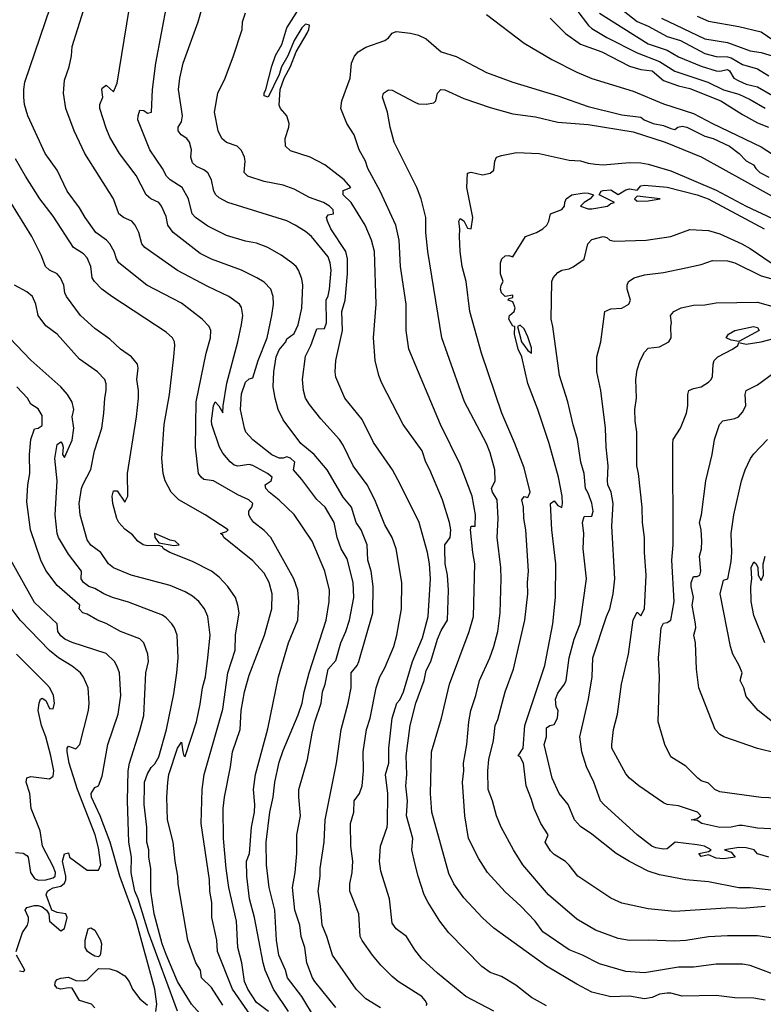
# Model space of a CAD drawing. Header units: metres. Extents: x -46681 to -43747, y -240911 to -237677.
# Tile 315 of 656: x -44685 to -44586, y -240602 to -240471. Entities that reach past the tile are written whole.
import ezdxf

# ---------------------------------------------------------------- set-up
doc = ezdxf.new("R2010")
doc.units = ezdxf.units.M
doc.layers.add('CONTOUR_INDEX', color=1, linetype='Continuous')
doc.layers.add('CONTOUR_INTER', color=3, linetype='Continuous')

msp = doc.modelspace()

# ---------------------------------------------------------------- linework, layer by layer
at = {"layer": 'CONTOUR_INDEX'}
for points, elevation in [([(-44643.1, -240601.98), (-44645.87, -240598.52), (-44646.19, -240598.02), (-44646.92, -240596.02), (-44647.19, -240594.02), (-44647.67, -240592.52), (-44647.89, -240591.02), (-44648.54, -240589.02), (-44648.83, -240586.02), (-44648.5, -240584.02), (-44648.27, -240581.52), (-44648.25, -240579.02), (-44647.8, -240576.52), (-44648.01, -240574.02), (-44647.98, -240573.02), (-44646.85, -240569.02), (-44646.23, -240565.52), (-44645.87, -240564.02), (-44645.02, -240561.52), (-44644.84, -240560.02), (-44644.5, -240559.02), (-44644.1, -240557.04), (-44643.1, -240555.89), (-44642.41, -240553.52), (-44641.74, -240552.02), (-44641.26, -240550.52), (-44640.71, -240547.52), (-44640.77, -240545.52), (-44641.6, -240542.35), (-44642.36, -240541.02), (-44642.92, -240539.52), (-44643.33, -240537.52), (-44644.52, -240535.52), (-44645.6, -240534.5), (-44647.6, -240531.81), (-44648.73, -240530.52), (-44648.53, -240529.52), (-44649.1, -240529), (-44649.6, -240528.81), (-44650.1, -240528.97), (-44650.6, -240528.97), (-44651.6, -240528.55), (-44654.1, -240526.54), (-44655.02, -240525.52), (-44655.23, -240525.02), (-44655.76, -240522.52), (-44655.6, -240520.45), (-44655.1, -240518.88), (-44654.6, -240518.44), (-44654.1, -240518.33), (-44653.39, -240516.02), (-44652.21, -240513.02), (-44651.57, -240510.02), (-44651.38, -240508.52), (-44651.41, -240507.52), (-44651.72, -240506.52), (-44652.6, -240505.59), (-44653.57, -240505.02), (-44655.6, -240504.02), (-44659.6, -240502.54), (-44661.1, -240501.78), (-44664.7, -240499.02), (-44665.4, -240498.02), (-44665.6, -240496.88), (-44666.23, -240495.52), (-44666.61, -240495.02), (-44667.64, -240494.52), (-44668.28, -240494.02), (-44669.6, -240491.44), (-44671.81, -240488.52), (-44673.1, -240486.33), (-44673.6, -240485.15), (-44674.4, -240482.52), (-44674.42, -240482.02), (-44674.03, -240481.02), (-44674.15, -240480.02), (-44674.1, -240479.85), (-44673.6, -240479.44), (-44672.6, -240480.31), (-44672.1, -240479.17), (-44669.92, -240465.52)], 105), ([(-44604.94, -240469.52), (-44603.1, -240470.96), (-44601.6, -240471.6), (-44599.1, -240472.96), (-44597.31, -240473.52), (-44594.1, -240475.21), (-44592.6, -240475.62), (-44591.1, -240475.67), (-44590.6, -240475.81), (-44589.1, -240476.71), (-44587.1, -240477.28), (-44585.6, -240478.2)], 105), ([(-44586.1, -240601.01), (-44587.6, -240600.72), (-44590.1, -240600.67), (-44592.6, -240600.38), (-44597.1, -240600.45), (-44598.6, -240600.07), (-44599.1, -240600.07), (-44600.1, -240600.19), (-44601.1, -240600.64), (-44602.1, -240600.82), (-44604.1, -240600.46), (-44606.6, -240600.54), (-44609.1, -240599.93), (-44611.1, -240598.89), (-44615.1, -240596.48), (-44622.1, -240591.42), (-44623.6, -240590.04), (-44626.1, -240587.41), (-44627.44, -240585.52), (-44628.1, -240584.19), (-44630.35, -240576.02), (-44630.54, -240573.52), (-44630.39, -240568.02), (-44629.06, -240563.52), (-44628, -240559.02), (-44625.38, -240552.02), (-44624.81, -240550.02), (-44624.65, -240543.02), (-44624.92, -240541.52), (-44625.21, -240538.52), (-44625.1, -240538.04), (-44624.59, -240538.02), (-44624.53, -240536.52), (-44624.98, -240534.02), (-44626.6, -240529.82), (-44629.18, -240524.52), (-44633.4, -240514.52), (-44633.75, -240512.02), (-44633.75, -240508.52), (-44634.49, -240503.52), (-44634.7, -240500.02), (-44635.12, -240498.02), (-44637.2, -240493.52), (-44638.85, -240490.52), (-44639.15, -240489.52), (-44639.97, -240488.02), (-44640.67, -240486.02), (-44641.61, -240484.52), (-44642.42, -240482.52), (-44642.3, -240481.52), (-44641.18, -240478.52), (-44640.99, -240476.52), (-44640.6, -240475.57), (-44640.13, -240475.02), (-44639.1, -240474.39), (-44636.57, -240473.52), (-44636.1, -240473.16), (-44635.59, -240472.52), (-44635.1, -240472.3), (-44633.17, -240472.52), (-44632.1, -240472.8), (-44631.1, -240473.29), (-44629.1, -240475.02), (-44627.1, -240475.62), (-44623.1, -240477.76), (-44619.6, -240479.02), (-44613.6, -240480.86), (-44609.6, -240482.29), (-44605.1, -240483.37), (-44602.6, -240483.67), (-44602.14, -240484.02), (-44600.97, -240484.52), (-44599.6, -240484.79), (-44598.6, -240485.2), (-44598.1, -240485.33), (-44597.67, -240485.02), (-44597.1, -240484.9), (-44596.47, -240485.02), (-44594.1, -240486.19), (-44593, -240486.52), (-44590.84, -240487.52), (-44589.52, -240488.52), (-44588.6, -240489.51), (-44587.63, -240490.02), (-44587.34, -240490.52), (-44586.79, -240491.02), (-44585.6, -240491.66)], 110), ([(-44585.6, -240581.98), (-44587.1, -240581.55), (-44587.57, -240581.02), (-44588.6, -240580.76), (-44589.6, -240580.72), (-44591.47, -240581.02), (-44590.6, -240581.32), (-44590.05, -240582.02), (-44591.6, -240582.2), (-44592.6, -240582.13), (-44593.6, -240581.69), (-44594.6, -240581.91), (-44594.88, -240581.52), (-44593.6, -240581.25), (-44593.26, -240581.02), (-44594.13, -240580.52), (-44595.1, -240580.35), (-44598.04, -240580.02), (-44599.1, -240580.87), (-44599.6, -240580.95), (-44600.6, -240580.77), (-44601.13, -240580.52), (-44603.1, -240579.01), (-44607.52, -240575.02), (-44607.93, -240574.52), (-44608.82, -240572.02), (-44609.83, -240570.02), (-44610.45, -240568.02), (-44610.7, -240566.02), (-44609.55, -240561.02), (-44609.06, -240558.02), (-44608.95, -240555.52), (-44607.15, -240550.02), (-44606.71, -240549.02), (-44606.29, -240547.02), (-44606.05, -240545.02), (-44606.44, -240538.02), (-44606.25, -240535.02), (-44606.55, -240533.52), (-44606.97, -240532.52), (-44607.04, -240532.02), (-44606.95, -240530.02), (-44607.2, -240527.52), (-44607.28, -240525.02), (-44607.92, -240520.02), (-44608.44, -240517.52), (-44608.43, -240515.52), (-44607.89, -240513.52), (-44607.38, -240509.52), (-44606.6, -240509.17), (-44605.1, -240509.08), (-44604.21, -240508.52), (-44603.97, -240508.02), (-44604.41, -240506.52), (-44604.43, -240506.02), (-44604.25, -240505.52), (-44603.49, -240505.02), (-44602.1, -240504.62), (-44599.6, -240504.32), (-44596.6, -240503.71), (-44594.6, -240503.24), (-44593.1, -240502.71), (-44591.1, -240502.77), (-44590.1, -240503.02), (-44586.6, -240504.75), (-44583.91, -240505.52)], 115), ([(-44658.1, -240601.66), (-44659.6, -240599.32), (-44660.92, -240598.02), (-44661.07, -240597.02), (-44661.68, -240596.02), (-44662.74, -240593.02), (-44664.01, -240585.52), (-44664.05, -240584.52), (-44664.43, -240582.52), (-44664.7, -240580.02), (-44665.42, -240577.02), (-44665.53, -240574.02), (-44665.41, -240572.02), (-44665.26, -240571.02), (-44664.1, -240567.51), (-44663.6, -240566.7), (-44663.41, -240568.02), (-44663.25, -240568.52), (-44663.1, -240568.63), (-44661.6, -240564), (-44661.1, -240561.66), (-44660.8, -240559.52), (-44660.4, -240558.02), (-44660.08, -240555.52), (-44659.79, -240552.52), (-44660.07, -240550.02), (-44660.51, -240549.02), (-44661.27, -240548.02), (-44662.1, -240547.31), (-44663.1, -240546.74), (-44665.1, -240545.91), (-44670.27, -240544.52), (-44672.6, -240543.58), (-44673.26, -240543.02), (-44674.28, -240541.52), (-44675.6, -240540.54), (-44676.1, -240539.86), (-44677.05, -240536.52), (-44677.15, -240535.02), (-44676.86, -240533.02), (-44676.7, -240532.52), (-44675.6, -240530.51), (-44675.14, -240528.02), (-44674.17, -240525.02), (-44673.88, -240523.02), (-44673.78, -240521.02), (-44673.56, -240520.02), (-44673.6, -240519.11), (-44673.76, -240518.52), (-44674.72, -240517.52), (-44677.1, -240515.83), (-44680.1, -240512.53), (-44681.6, -240511.43), (-44682.62, -240510.02), (-44682.92, -240508.52), (-44683.38, -240507.52), (-44684.1, -240506.91), (-44685.77, -240506.02)], 100), ([(-44586.14, -240553.52), (-44587.6, -240549.91), (-44587.96, -240548.02), (-44587.98, -240546.02), (-44587.87, -240545.02), (-44587.95, -240543.52), (-44587.6, -240542.78), (-44587.29, -240543.02), (-44587.05, -240543.52), (-44587.02, -240544.52), (-44586.6, -240545.26), (-44586.3, -240544.52), (-44586.36, -240543.02), (-44586.1, -240542.03)], 120), ([(-44685.6, -240581.4), (-44684.6, -240581.46), (-44684.1, -240581.76), (-44683.93, -240582.02), (-44683.63, -240584.02), (-44683.1, -240584.85), (-44682.6, -240585.06), (-44681.6, -240585.03), (-44680.6, -240584.76), (-44680.34, -240584.52), (-44680.3, -240584.02), (-44680.6, -240583.22), (-44682.05, -240580.52), (-44682.33, -240578.52), (-44683.53, -240575.52), (-44683.73, -240573.52), (-44684.21, -240572.02), (-44684.1, -240571.46), (-44683.6, -240571.29), (-44681.1, -240571.57), (-44680.6, -240571.24), (-44680.55, -240570.52), (-44680.94, -240568.52), (-44681.57, -240566.02), (-44682.15, -240564.52), (-44682.6, -240562.52), (-44682.49, -240561.52), (-44682.31, -240561.02), (-44682.1, -240560.87), (-44681.6, -240561.17), (-44681.1, -240562.24), (-44680.6, -240562.31), (-44680.43, -240561.52), (-44680.59, -240560.52), (-44681.08, -240559.52), (-44681.49, -240559.02), (-44685.47, -240555.02)], 95)]:
    msp.add_lwpolyline(points, dxfattribs=dict(at, elevation=elevation))
at = {"layer": 'CONTOUR_INTER'}
for points, elevation in [([(-44631.1, -240601.71), (-44630.98, -240601.52), (-44631.21, -240601.02), (-44631.68, -240600.52), (-44634.83, -240598.52), (-44635.6, -240597.87), (-44637.1, -240596.35), (-44638.2, -240595.02), (-44639.6, -240593.05), (-44639.84, -240592.52), (-44640.02, -240589.52), (-44641.25, -240586.52), (-44641.24, -240585.52), (-44640.94, -240584.02), (-44640.81, -240582.52), (-44641.09, -240580.52), (-44641.14, -240577.52), (-44640.72, -240576.02), (-44640.66, -240574.52), (-44639.93, -240573.52), (-44639.6, -240572.52), (-44639.43, -240570.52), (-44639.48, -240568.02), (-44639.01, -240565.02), (-44638.54, -240563.52), (-44637.72, -240559.52), (-44637.25, -240558.02), (-44636.6, -240556.86), (-44635.41, -240554.02), (-44635.01, -240552.52), (-44634.35, -240549.02), (-44634.33, -240545.52), (-44635.07, -240541.02), (-44635.59, -240539.52), (-44636.6, -240537.84), (-44637.93, -240534.52), (-44638.95, -240532.52), (-44640.77, -240530.02), (-44642.1, -240527.27), (-44642.59, -240526.52), (-44645.1, -240523.77), (-44646.6, -240521.86), (-44647.11, -240521.02), (-44647.39, -240520.02), (-44647.52, -240518.52), (-44647.1, -240515.45), (-44646.41, -240514.02), (-44645.6, -240511.8), (-44644.6, -240511.75), (-44644.35, -240511.02), (-44644.36, -240508.02), (-44644.1, -240507.42), (-44643.92, -240506.52), (-44643.73, -240504.02), (-44643.82, -240503.02), (-44644.1, -240502.26), (-44646.3, -240499.52), (-44647.1, -240498.86), (-44648.47, -240498.02), (-44649.6, -240497.48), (-44657.43, -240495.02), (-44658.6, -240494.41), (-44659.03, -240494.02), (-44659.29, -240493.52), (-44659.58, -240492.02), (-44660.1, -240491.09), (-44660.6, -240490.67), (-44661.6, -240490.25), (-44662.1, -240489.77), (-44662.36, -240489.02), (-44662.26, -240488.02), (-44662.53, -240487.02), (-44662.89, -240486.52), (-44663.61, -240486.02), (-44664.03, -240485.52), (-44664, -240485.02), (-44663.6, -240484.3), (-44663.45, -240483.52), (-44663.96, -240480.02), (-44663.78, -240478.52), (-44663.35, -240476.52), (-44661.38, -240471.02), (-44659.6, -240464.73)], 107), ([(-44649.39, -240602.52), (-44651.38, -240599.52), (-44652.45, -240597.02), (-44652.75, -240596.02), (-44653.88, -240590.02), (-44654.54, -240587.52), (-44654.89, -240584.52), (-44654.96, -240582.52), (-44654.54, -240581.52), (-44654.3, -240578.02), (-44653.9, -240576.02), (-44653.85, -240575.02), (-44654.01, -240573.02), (-44653.75, -240571.02), (-44652.1, -240564.95), (-44650.68, -240558.02), (-44649.36, -240553.52), (-44648.14, -240550.52), (-44647.98, -240548.02), (-44648.14, -240546.52), (-44648.67, -240545.02), (-44651.73, -240539.52), (-44652.6, -240538.61), (-44653.97, -240537.52), (-44654.37, -240537.02), (-44654.62, -240536.52), (-44654.66, -240536.02), (-44654.25, -240535.52), (-44654.13, -240535.02), (-44654.66, -240534.52), (-44656.1, -240533.87), (-44659.34, -240532.02), (-44660.6, -240531.82), (-44660.99, -240531.52), (-44661.33, -240531.02), (-44661.74, -240527.52), (-44661.64, -240521.52), (-44660.32, -240515.02), (-44659.73, -240513.02), (-44659.68, -240512.02), (-44659.91, -240511.52), (-44660.85, -240510.52), (-44663.6, -240508.42), (-44668.17, -240506.02), (-44671.9, -240503.02), (-44672.21, -240502.52), (-44672.53, -240501.52), (-44673.1, -240500.52), (-44673.52, -240500.02), (-44674.96, -240499.02), (-44676.38, -240497.02), (-44677.1, -240495.75), (-44678.76, -240493.52), (-44680.1, -240490.75), (-44681.67, -240488.52), (-44683.97, -240483.52), (-44684.41, -240482.02), (-44684.53, -240481.02), (-44684.53, -240480.02), (-44684.37, -240479.02), (-44680.31, -240467.02)], 103), ([(-44637.17, -240602.02), (-44639.1, -240600.81), (-44640.38, -240599.52), (-44643.52, -240595.02), (-44644.28, -240592.52), (-44644.92, -240591.02), (-44645.12, -240588.52), (-44645.45, -240586.52), (-44645.16, -240584.52), (-44645.19, -240583.52), (-44644.63, -240580.02), (-44644.51, -240577.02), (-44643, -240569.52), (-44642.38, -240565.02), (-44641.45, -240561.52), (-44641.06, -240559.52), (-44641.06, -240557.52), (-44640.27, -240556.52), (-44640.03, -240556.02), (-44638.17, -240549.52), (-44638.12, -240546.02), (-44638.41, -240544.02), (-44638.84, -240542.52), (-44638.91, -240540.52), (-44639.71, -240538.52), (-44640.39, -240537.52), (-44641.03, -240535.52), (-44642.1, -240534.19), (-44644.25, -240530.52), (-44645.96, -240528.52), (-44647.74, -240527.02), (-44650.1, -240523.88), (-44650.76, -240522.52), (-44651.16, -240521.02), (-44651.39, -240519.52), (-44651.33, -240517.52), (-44650.99, -240515.52), (-44650.6, -240514.61), (-44649.73, -240513.52), (-44649.6, -240513.14), (-44648.6, -240512.44), (-44648.1, -240511.26), (-44647.6, -240509.05), (-44647.49, -240506.02), (-44647.6, -240505.16), (-44648.05, -240504.02), (-44648.37, -240503.52), (-44648.92, -240503.02), (-44650.35, -240502.02), (-44652.1, -240501.01), (-44653.6, -240500.44), (-44655.1, -240500.18), (-44657.6, -240499.43), (-44660.1, -240498.16), (-44661.7, -240497.02), (-44662.15, -240496.52), (-44662.67, -240494.52), (-44663.48, -240493.02), (-44665.1, -240492), (-44665.56, -240491.52), (-44666.08, -240490.52), (-44667.78, -240488.02), (-44669.36, -240484.02), (-44669.34, -240483.52), (-44669.1, -240482.77), (-44668.6, -240482.8), (-44668.1, -240483.14), (-44667.58, -240483.02), (-44667.44, -240480.02), (-44667, -240476.52), (-44665.47, -240468.52)], 106), ([(-44615.1, -240601.73), (-44617.1, -240600.63), (-44619.18, -240599.02), (-44621.1, -240597.87), (-44622.6, -240597.31), (-44623.71, -240596.52), (-44628.1, -240592.07), (-44629.26, -240590.52), (-44630.85, -240588.02), (-44631.34, -240587.02), (-44632.18, -240584.52), (-44632.6, -240582.78), (-44632.99, -240581.02), (-44632.86, -240579.52), (-44633.72, -240576.52), (-44633.56, -240574.52), (-44633.78, -240572.52), (-44633.66, -240571.02), (-44633.77, -240568.52), (-44633.24, -240564.52), (-44632.47, -240561.52), (-44631.35, -240558.52), (-44631.1, -240557.18), (-44630.48, -240556.02), (-44629.6, -240553.04), (-44629.1, -240551.9), (-44628.27, -240550.52), (-44628.11, -240546.52), (-44628.25, -240544.52), (-44628.58, -240543.02), (-44628.62, -240541.02), (-44628.6, -240540.5), (-44627.89, -240539.52), (-44627.82, -240538.52), (-44627.99, -240537.52), (-44628.93, -240534.52), (-44630.6, -240530.55), (-44631.15, -240529.52), (-44631.62, -240528.02), (-44634.13, -240524.52), (-44636.96, -240519.02), (-44637.36, -240518.02), (-44637.86, -240516.02), (-44638.09, -240513.02), (-44637.74, -240508.52), (-44637.94, -240501.52), (-44638.34, -240500.02), (-44639.21, -240498.02), (-44641.04, -240495.02), (-44642.1, -240494.02), (-44642.1, -240493.43), (-44641.08, -240493.02), (-44641.99, -240492.02), (-44644.54, -240490.02), (-44646.5, -240489.02), (-44649.1, -240488.15), (-44649.76, -240487.52), (-44649.82, -240486.52), (-44649.34, -240485.02), (-44649.3, -240484.52), (-44649.6, -240483.5), (-44650.43, -240482.52), (-44650.6, -240482.08), (-44650.48, -240480.02), (-44649.93, -240478.52), (-44649.1, -240476.97), (-44648.37, -240475.02), (-44646.88, -240472.52), (-44646.66, -240472.02), (-44646.6, -240471.46), (-44647.1, -240471.35), (-44647.6, -240471.8), (-44648.62, -240473.52), (-44649.45, -240475.52), (-44650.29, -240477.02), (-44650.6, -240478.02), (-44652.08, -240481.02), (-44652.6, -240480.84), (-44652.62, -240480.52), (-44652.37, -240480.02), (-44651.6, -240476.9), (-44651.1, -240475.5), (-44650.26, -240474.02), (-44649.6, -240471.83), (-44647.19, -240468.02)], 109), ([(-44645.79, -240603.52), (-44647.6, -240600.53), (-44649.49, -240598.02), (-44649.78, -240597.02), (-44650.64, -240595.02), (-44650.96, -240593.02), (-44651.18, -240589.02), (-44651.94, -240586.02), (-44652.3, -240583.02), (-44652.34, -240580.02), (-44651.84, -240576.02), (-44651.41, -240574.02), (-44651.18, -240572.02), (-44650.6, -240569.4), (-44650.1, -240567.83), (-44648.1, -240563.11), (-44647.58, -240561.52), (-44647.31, -240560.02), (-44646.63, -240557.52), (-44644.37, -240550.52), (-44643.97, -240548.02), (-44643.94, -240546.52), (-44644.53, -240544.02), (-44646.24, -240540.02), (-44648.6, -240536.49), (-44650.6, -240534.57), (-44651.95, -240533.52), (-44652.38, -240533.02), (-44652.48, -240532.52), (-44651.67, -240532.02), (-44651.56, -240531.52), (-44652.14, -240531.02), (-44654.1, -240529.95), (-44654.6, -240529.84), (-44656.1, -240530.07), (-44656.6, -240529.91), (-44657.1, -240529.49), (-44658.1, -240528.34), (-44658.54, -240527.52), (-44659.57, -240524.52), (-44659.61, -240524.02), (-44659.34, -240522.02), (-44659.1, -240521.52), (-44658.63, -240522.02), (-44658.1, -240522.95), (-44658.06, -240522.02), (-44657.58, -240519.02), (-44656.08, -240513.52), (-44655.6, -240511.24), (-44655.45, -240510.02), (-44655.6, -240508.98), (-44655.9, -240508.52), (-44657.29, -240507.52), (-44660.1, -240506.19), (-44664.1, -240504.07), (-44668.44, -240501.02), (-44668.83, -240500.52), (-44669.25, -240499.02), (-44669.75, -240498.02), (-44670.18, -240497.52), (-44671.3, -240497.02), (-44671.88, -240496.52), (-44672.6, -240494.52), (-44676.43, -240488.52), (-44677.81, -240485.52), (-44678.94, -240482.52), (-44679.26, -240480.52), (-44679.1, -240478.76), (-44678.51, -240477.02), (-44678.19, -240475.52), (-44678.1, -240474.3), (-44676.58, -240469.52)], 104), ([(-44622.1, -240602.46), (-44625.81, -240600.52), (-44629.6, -240597.42), (-44631.65, -240595.52), (-44632.6, -240594.3), (-44633.72, -240592.52), (-44635.1, -240591.51), (-44635.6, -240590.75), (-44635.98, -240587.52), (-44637.1, -240583.87), (-44637.31, -240582.52), (-44637.17, -240580.52), (-44636.27, -240578.02), (-44636.23, -240577.52), (-44636.2, -240573.52), (-44636.51, -240571.02), (-44636.06, -240569.52), (-44636.06, -240567.52), (-44635.59, -240563.52), (-44634.99, -240561.52), (-44634.6, -240561.09), (-44634.1, -240560.02), (-44632.92, -240556.02), (-44631.6, -240552.86), (-44630.83, -240550.02), (-44630.54, -240545.02), (-44630.64, -240543.02), (-44630.9, -240541.52), (-44632.03, -240537.52), (-44634.51, -240532.52), (-44635.57, -240530.52), (-44638.1, -240526.93), (-44639.6, -240523.87), (-44641.9, -240521.02), (-44643.1, -240518.25), (-44643.19, -240517.52), (-44643.07, -240516.02), (-44642.2, -240512.02), (-44642.28, -240509.52), (-44641.86, -240508.02), (-44641.53, -240504.52), (-44641.53, -240502.52), (-44641.76, -240501.52), (-44643.76, -240498.52), (-44644.21, -240497.52), (-44644.34, -240497.02), (-44644.1, -240496.67), (-44643.39, -240496.52), (-44643.43, -240496.02), (-44643.91, -240495.52), (-44644.72, -240495.02), (-44646.6, -240494.34), (-44648.6, -240493.24), (-44650.1, -240492.72), (-44652.6, -240492.25), (-44654.77, -240491.52), (-44655.25, -240491.02), (-44655.12, -240489.52), (-44655.2, -240489.02), (-44655.6, -240488.11), (-44656.18, -240487.52), (-44657.6, -240487.05), (-44658.23, -240486.52), (-44658.71, -240485.52), (-44659.22, -240483.02), (-44658.77, -240480.52), (-44657.79, -240478.52), (-44656.66, -240475.52), (-44655.53, -240472.02), (-44655.49, -240471.02), (-44655.1, -240469.82)], 108), ([(-44611.1, -240469.47), (-44609.53, -240471.52), (-44609.1, -240471.91), (-44607.1, -240473.12), (-44603.1, -240475.16), (-44600.1, -240476.31), (-44598.1, -240477.56), (-44593.72, -240479.02), (-44591.6, -240480.04), (-44589.6, -240480.62), (-44588.1, -240481.32), (-44586.1, -240482.49)], 107), ([(-44608.1, -240469.89), (-44601.6, -240473.95), (-44599.1, -240474.79), (-44597.6, -240475.66), (-44594.6, -240476.92), (-44592.6, -240477.53), (-44592.1, -240477.56), (-44591.1, -240477.37), (-44590.81, -240477.52), (-44590.26, -240478.52), (-44589.6, -240478.86), (-44588.6, -240479.3), (-44587.1, -240479.64), (-44585.1, -240480.82)], 106), ([(-44623.1, -240470.05), (-44618.1, -240473.84), (-44614.43, -240476.02), (-44611.1, -240477.69), (-44609.1, -240478.54), (-44603.6, -240480.25), (-44599.6, -240481.93), (-44595.6, -240483.2), (-44593.1, -240484.55), (-44586.6, -240487.64), (-44585.1, -240488.61)], 109), ([(-44614.62, -240470.52), (-44612.6, -240472.55), (-44610.6, -240473.99), (-44607.76, -240475.02), (-44604.1, -240476.91), (-44602.6, -240477.36), (-44601.1, -240477.53), (-44599.6, -240478.82), (-44597.6, -240479.54), (-44596.1, -240479.9), (-44591.96, -240481.52), (-44589.1, -240483.35), (-44587.1, -240484.42), (-44585.64, -240485.02)], 108), ([(-44599.83, -240470.52), (-44594.1, -240473.26), (-44591.1, -240473.76), (-44588.1, -240474.86), (-44586.6, -240475.11), (-44584.6, -240475.71)], 104), ([(-44595.1, -240470.27), (-44593.6, -240470.94), (-44589.6, -240471.64), (-44586.6, -240472.36), (-44584.94, -240473.52)], 103), ([(-44583.6, -240598.06), (-44588.1, -240596.41), (-44589.1, -240596.21), (-44592.6, -240596.2), (-44595.6, -240596.61), (-44597.6, -240596.62), (-44602.1, -240597.37), (-44604.6, -240597.18), (-44608.1, -240596.15), (-44610.34, -240595.02), (-44612.1, -240594.32), (-44615.6, -240591.94), (-44616.62, -240590.52), (-44618.52, -240588.52), (-44620.6, -240586.62), (-44622.97, -240584.02), (-44624.1, -240582.21), (-44625.48, -240579.52), (-44625.95, -240576.52), (-44626.27, -240572.02), (-44626.09, -240570.52), (-44626.16, -240569.52), (-44625.7, -240567.02), (-44625.45, -240564.02), (-44625.16, -240562.52), (-44624.51, -240560.52), (-44624.03, -240558.52), (-44622.65, -240555.52), (-44622.1, -240554.02), (-44621.6, -240552.02), (-44621.25, -240549.52), (-44621.14, -240545.02), (-44621.2, -240543.52), (-44621.68, -240539.52), (-44621.54, -240537.02), (-44621.67, -240534.52), (-44622.31, -240533.52), (-44622.43, -240533.02), (-44621.92, -240532.02), (-44621.98, -240530.52), (-44622.6, -240528.28), (-44623.08, -240527.02), (-44626.01, -240521.52), (-44629, -240513.02), (-44630.89, -240501.52), (-44631.14, -240499.02), (-44631.16, -240497.02), (-44631.77, -240494.52), (-44632.34, -240493.02), (-44635.33, -240487.02), (-44635.88, -240485.02), (-44636.23, -240483.02), (-44636.91, -240481.02), (-44636.77, -240480.52), (-44636.1, -240480.07), (-44635.6, -240480.1), (-44632.6, -240481.71), (-44632.1, -240481.9), (-44631.1, -240481.95), (-44630.1, -240481.77), (-44629.81, -240481.52), (-44629.59, -240480.52), (-44629.16, -240480.02), (-44628.6, -240480.06), (-44626.1, -240481.2), (-44622.6, -240482.42), (-44619.6, -240483.24), (-44616.6, -240483.64), (-44613.6, -240484.36), (-44609.6, -240484.65), (-44603.6, -240485.62), (-44599.36, -240487.02), (-44594.6, -240488.97), (-44583.1, -240495.34)], 111), ([(-44652.01, -240602.52), (-44653.6, -240601.3), (-44654.76, -240599.52), (-44655.2, -240598.52), (-44655.56, -240596.02), (-44656.09, -240594.02), (-44656.28, -240590.52), (-44657.29, -240586.02), (-44657.63, -240583.52), (-44658, -240579.52), (-44658.03, -240575.52), (-44657.88, -240574.02), (-44657.07, -240570.02), (-44656.83, -240568.02), (-44655.8, -240565.02), (-44655.66, -240562.52), (-44655.23, -240560.02), (-44654.6, -240557.8), (-44652.58, -240552.52), (-44651.6, -240549.02), (-44651.54, -240547.02), (-44651.96, -240545.52), (-44652.6, -240544.29), (-44654.1, -240542.61), (-44657.95, -240539.52), (-44658.1, -240539.2), (-44658.4, -240539.02), (-44657.6, -240538.75), (-44657.38, -240538.52), (-44660.44, -240536.52), (-44663.95, -240534.52), (-44664.93, -240533.52), (-44665.76, -240532.02), (-44666.02, -240531.02), (-44666.17, -240529.02), (-44665.86, -240524.52), (-44665.16, -240520.52), (-44664.59, -240515.52), (-44664.48, -240514.02), (-44664.53, -240513.52), (-44664.79, -240513.02), (-44665.6, -240512.26), (-44672.82, -240507.52), (-44674.17, -240506.52), (-44675.15, -240505.52), (-44675.42, -240505.02), (-44675.61, -240503.52), (-44676.1, -240502.39), (-44676.6, -240501.83), (-44677.91, -240501.02), (-44680.6, -240496.86), (-44682.38, -240494.52), (-44684.3, -240491.52), (-44685.6, -240489.21)], 102), ([(-44584.1, -240592.91), (-44587.1, -240592.47), (-44591.1, -240592.44), (-44593.6, -240592.58), (-44596.6, -240593.08), (-44598.1, -240593.18), (-44601.6, -240593.03), (-44604.1, -240593.08), (-44605.6, -240592.8), (-44608.6, -240591.69), (-44611.1, -240590.24), (-44614.84, -240587.02), (-44618.25, -240583.02), (-44619.51, -240581.02), (-44621.16, -240578.02), (-44621.76, -240576.52), (-44622.28, -240574.52), (-44622.86, -240573.02), (-44622.92, -240570.52), (-44622.79, -240569.02), (-44622.15, -240566.52), (-44621.92, -240564.52), (-44621.6, -240563.71), (-44620.59, -240560.02), (-44619.49, -240557.02), (-44618, -240550.52), (-44617.61, -240547.02), (-44617.65, -240545.52), (-44617.49, -240544.02), (-44617.85, -240538.52), (-44618.12, -240537.02), (-44618.17, -240535.52), (-44618.4, -240534.52), (-44618.1, -240534.07), (-44617.6, -240534.21), (-44617.31, -240533.52), (-44618.1, -240530.29), (-44619.32, -240527.02), (-44621.03, -240523.02), (-44623.77, -240515.02), (-44625.31, -240509.52), (-44625.8, -240505.52), (-44626.3, -240503.52), (-44626.58, -240501.52), (-44626.69, -240499.52), (-44626.62, -240498.52), (-44626.74, -240497.52), (-44626.6, -240497.16), (-44626.1, -240497.44), (-44625.6, -240498.43), (-44625.1, -240498.54), (-44624.92, -240497.02), (-44625.68, -240493.02), (-44625.6, -240491.12), (-44625.1, -240490.99), (-44623.6, -240491.37), (-44622.6, -240491.11), (-44622.1, -240490.75), (-44621.97, -240489.52), (-44621.77, -240489.02), (-44621.1, -240488.76), (-44619.1, -240488.38), (-44616.1, -240488.52), (-44612.1, -240489.38), (-44610.6, -240489.47), (-44609.6, -240489.82), (-44608.6, -240489.95), (-44607.6, -240490), (-44604.1, -240489.69), (-44602.6, -240489.75), (-44601.6, -240489.93), (-44598.6, -240490.81), (-44592.6, -240493.4), (-44588.6, -240495.51), (-44585.1, -240497.17)], 112), ([(-44586.1, -240588.56), (-44589.1, -240588.83), (-44590.6, -240588.74), (-44598.1, -240589.21), (-44601.6, -240588.85), (-44605.1, -240588.13), (-44606.6, -240587.46), (-44610.98, -240584.52), (-44612.1, -240583.04), (-44612.6, -240582.58), (-44614.1, -240581.64), (-44614.6, -240581.14), (-44615.31, -240580.02), (-44614.91, -240579.02), (-44615.85, -240577.52), (-44616.77, -240575.52), (-44617.1, -240574.33), (-44617.83, -240572.52), (-44618.16, -240569.52), (-44618.6, -240568.69), (-44618.9, -240568.52), (-44618.23, -240567.52), (-44617.98, -240564.52), (-44615.32, -240556.52), (-44614.26, -240551.02), (-44613.92, -240547.52), (-44613.87, -240543.02), (-44614.39, -240538.52), (-44614.6, -240535.02), (-44614.1, -240534.66), (-44613.6, -240535.28), (-44613.1, -240535.55), (-44613, -240535.02), (-44613.05, -240534.02), (-44613.54, -240531.52), (-44614.75, -240527.02), (-44616.26, -240522.52), (-44617.6, -240519.06), (-44618.4, -240515.52), (-44618.88, -240514.52), (-44619.39, -240512.52), (-44619.32, -240511.52), (-44619.6, -240511.44), (-44620.1, -240510.52), (-44620.03, -240510.02), (-44619.41, -240509.52), (-44619.3, -240509.02), (-44619.6, -240508.24), (-44620.21, -240508.02), (-44620.1, -240507.8), (-44619.6, -240507.66), (-44619.6, -240507.33), (-44620.6, -240507.5), (-44621.1, -240507.02), (-44621.21, -240506.52), (-44621.14, -240506.02), (-44620.86, -240505.52), (-44621.23, -240504.52), (-44621.21, -240503.02), (-44621.07, -240502.52), (-44620.6, -240502.09), (-44620.1, -240502.07), (-44619.6, -240502.25), (-44617.89, -240499.52), (-44616.43, -240499.02), (-44615.59, -240498.52), (-44615.08, -240498.02), (-44614.83, -240497.52), (-44614.6, -240496.51), (-44613.1, -240495.96), (-44612.74, -240495.52), (-44612.7, -240495.02), (-44612.49, -240494.52), (-44611.75, -240494.02), (-44610.1, -240493.75), (-44609.6, -240493.78), (-44608.89, -240494.02), (-44609.33, -240494.52), (-44610.13, -240495.02), (-44610.59, -240495.52), (-44609.6, -240495.88), (-44609.1, -240495.87), (-44607.04, -240495.52), (-44606.6, -240495.16), (-44606.09, -240495.02), (-44608.11, -240494.02), (-44607.86, -240493.52), (-44607.6, -240493.42), (-44606.6, -240493.35), (-44605.6, -240493.97), (-44604.6, -240493.32), (-44604.1, -240493.2), (-44603.1, -240493.38), (-44602.6, -240492.8), (-44602.1, -240492.73), (-44599.1, -240492.98), (-44595.1, -240493.99), (-44593.66, -240494.52), (-44586.22, -240498.52)], 113), ([(-44603.1, -240494.2), (-44603.43, -240494.52), (-44603.1, -240494.85), (-44601.6, -240494.8), (-44600.03, -240494.52), (-44603.1, -240494.2)], 113), ([(-44653.6, -240604.14), (-44656.8, -240599.52), (-44658.8, -240594.52), (-44658.89, -240593.02), (-44659.55, -240590.02), (-44659.54, -240588.02), (-44659.83, -240586.52), (-44659.84, -240585.02), (-44660.97, -240577.52), (-44660.83, -240573.02), (-44660.57, -240571.02), (-44658.1, -240562.34), (-44657.43, -240557.52), (-44656.46, -240554.52), (-44656.39, -240552.52), (-44655.94, -240549.52), (-44656.1, -240548.52), (-44656.41, -240547.52), (-44657.43, -240546.02), (-44658.6, -240544.81), (-44659.6, -240544.01), (-44662.1, -240542.72), (-44665.12, -240541.52), (-44665.97, -240541.02), (-44666.1, -240540.79), (-44666.6, -240540.58), (-44668.1, -240540.63), (-44668.69, -240540.52), (-44669.39, -240540.02), (-44670.1, -240539.17), (-44671.1, -240538.42), (-44671.92, -240537.52), (-44672.18, -240537.02), (-44672.69, -240535.02), (-44672.79, -240534.02), (-44672.6, -240533.35), (-44672.1, -240533.34), (-44671.1, -240534.85), (-44670.72, -240534.02), (-44670.73, -240531.02), (-44669.54, -240523.52), (-44669.27, -240521.02), (-44669.28, -240520.02), (-44669.51, -240518.52), (-44669.34, -240517.02), (-44669.42, -240516.52), (-44670.21, -240515.52), (-44671.68, -240514.52), (-44673.1, -240513.16), (-44675.1, -240511.76), (-44676.99, -240510.02), (-44678.86, -240507.52), (-44679.07, -240507.02), (-44679.2, -240506.02), (-44679.65, -240505.02), (-44680.08, -240504.52), (-44681.1, -240504.02), (-44681.62, -240503.52), (-44682.2, -240502.02), (-44683.47, -240499.52), (-44686.22, -240495.02)], 101), ([(-44582.1, -240586.74), (-44588.1, -240586.06), (-44589.6, -240586.09), (-44593.6, -240585.29), (-44596.64, -240585.02), (-44600.1, -240584.34), (-44601.6, -240583.84), (-44604.1, -240582.58), (-44605.86, -240581.52), (-44609.1, -240578.96), (-44610.6, -240577.93), (-44611.41, -240577.02), (-44612.24, -240575.02), (-44613.44, -240573.52), (-44614.38, -240571.52), (-44615.42, -240567.02), (-44615.12, -240566.02), (-44615.1, -240564.83), (-44614.67, -240564.52), (-44614.1, -240564.36), (-44613.64, -240563.52), (-44613.59, -240562.52), (-44613.85, -240562.02), (-44613.91, -240561.02), (-44613.6, -240560.23), (-44612.72, -240559.02), (-44612.52, -240558.52), (-44612.12, -240555.52), (-44611.46, -240553.02), (-44610.67, -240551.02), (-44609.82, -240545.02), (-44610.23, -240541.02), (-44610.16, -240539.02), (-44610.32, -240537.52), (-44610.1, -240536.75), (-44609.1, -240536.68), (-44608.94, -240536.02), (-44609.1, -240534.98), (-44609.6, -240533.62), (-44609.95, -240533.02), (-44610.12, -240531.02), (-44610.54, -240529.52), (-44610.99, -240526.52), (-44611.6, -240524.56), (-44612.29, -240521.52), (-44613.39, -240518.02), (-44614.28, -240511.52), (-44614.51, -240510.52), (-44614.42, -240505.52), (-44614.24, -240505.02), (-44613.6, -240504.32), (-44613.1, -240504.03), (-44612.1, -240503.82), (-44611.6, -240503.58), (-44610.1, -240502.54), (-44609.62, -240500.52), (-44609.1, -240499.92), (-44607.6, -240499.55), (-44607.1, -240499.69), (-44606.72, -240500.02), (-44606.1, -240500.15), (-44601.9, -240500.02), (-44598.6, -240499.54), (-44596.1, -240498.61), (-44593.6, -240498.74), (-44592.1, -240499.17), (-44589.2, -240500.52), (-44588.1, -240501.13), (-44585.29, -240503.02)], 114), ([(-44582.1, -240578.43), (-44587.1, -240578.14), (-44589.1, -240577.79), (-44589.6, -240577.77), (-44590.6, -240578.02), (-44592.1, -240578.05), (-44594.49, -240577.52), (-44595.1, -240577.12), (-44595.92, -240577.02), (-44595.1, -240576.84), (-44594.64, -240576.52), (-44595.09, -240576.02), (-44597.6, -240575.18), (-44599.1, -240574.98), (-44599.6, -240574.76), (-44602.88, -240572.52), (-44604.09, -240571.52), (-44604.6, -240570.91), (-44606.43, -240567.52), (-44606.45, -240567.02), (-44606.22, -240565.02), (-44605.69, -240563.02), (-44605.17, -240559.02), (-44604.25, -240555.02), (-44603.6, -240550.45), (-44603.1, -240549.45), (-44602.6, -240549.95), (-44602.1, -240549.01), (-44601.9, -240544.52), (-44602.11, -240541.52), (-44602.12, -240539.52), (-44602.37, -240537.52), (-44602.41, -240535.52), (-44602.92, -240531.02), (-44603.14, -240530.02), (-44603.12, -240525.52), (-44603.35, -240524.02), (-44603.39, -240522.52), (-44603.17, -240521.02), (-44603.25, -240518.52), (-44603.1, -240517.27), (-44602.7, -240516.02), (-44602.1, -240514.91), (-44601.6, -240514.39), (-44600.1, -240514.2), (-44598.86, -240513.52), (-44598.58, -240513.02), (-44598.62, -240511.52), (-44598.51, -240511.02), (-44598.64, -240510.02), (-44598.2, -240509.52), (-44597.22, -240509.02), (-44595.6, -240508.66), (-44594.1, -240508.62), (-44592.6, -240508.35), (-44587.1, -240508.28), (-44584.6, -240508.96)], 116), ([(-44618.6, -240511.33), (-44618.96, -240511.52), (-44618.46, -240513.52), (-44617.6, -240514.67), (-44617.1, -240515.06), (-44617.1, -240514.32), (-44617.6, -240512.85), (-44618.1, -240511.83), (-44618.6, -240511.33)], 113), ([(-44587.63, -240511.52), (-44587.1, -240511.61), (-44586.89, -240512.02), (-44589.6, -240513.5), (-44590.6, -240513.33), (-44591.27, -240513.02), (-44590.97, -240512.52), (-44590.1, -240512.05), (-44587.63, -240511.52)], 117), ([(-44659.6, -240604.5), (-44662.27, -240601.52), (-44664.09, -240598.52), (-44665.6, -240594.91), (-44666.14, -240593.52), (-44667.2, -240589.52), (-44667.64, -240586.52), (-44667.64, -240583.52), (-44667.93, -240582.02), (-44667.92, -240581.02), (-44668.18, -240580.02), (-44668.2, -240578.02), (-44668.55, -240575.02), (-44668.51, -240572.52), (-44668.47, -240572.02), (-44668.1, -240570.94), (-44667.6, -240570.07), (-44667.1, -240569.62), (-44666.6, -240568.68), (-44665.55, -240565.02), (-44664.6, -240560.29), (-44664.2, -240557.52), (-44664.04, -240555.52), (-44664.16, -240552.52), (-44664.52, -240551.52), (-44664.86, -240551.02), (-44665.6, -240550.2), (-44666.1, -240549.86), (-44670.6, -240548.14), (-44672.72, -240547.52), (-44673.89, -240547.02), (-44675.1, -240546.29), (-44675.9, -240546.02), (-44676.6, -240545.53), (-44676.88, -240545.02), (-44676.87, -240544.02), (-44678.6, -240541.74), (-44679.93, -240539.52), (-44680.09, -240539.02), (-44680.37, -240536.52), (-44680.07, -240532.02), (-44680.38, -240529.02), (-44680.1, -240527.19), (-44679.6, -240526.8), (-44679.41, -240527.02), (-44679.31, -240527.52), (-44679.37, -240528.52), (-44679.1, -240528.88), (-44678.1, -240526.58), (-44677.88, -240525.02), (-44678.08, -240523.52), (-44677.89, -240522.52), (-44678.1, -240521.56), (-44678.72, -240520.52), (-44679.59, -240519.52), (-44683.6, -240515.99), (-44686.43, -240513.02)], 99), ([(-44584.6, -240574.14), (-44586.6, -240574.06), (-44592.1, -240573.33), (-44592.79, -240573.02), (-44593.6, -240572.16), (-44594.6, -240571.84), (-44595.05, -240571.52), (-44596.6, -240569.93), (-44598.6, -240568.65), (-44599.4, -240567.02), (-44600.29, -240564.02), (-44600.11, -240558.02), (-44600.23, -240555.52), (-44599.91, -240551.52), (-44599.6, -240550.9), (-44599.1, -240550.83), (-44598.6, -240550.51), (-44598.19, -240548.02), (-44598.48, -240542.52), (-44598.32, -240540.52), (-44598.35, -240527.02), (-44598.29, -240526.52), (-44597.35, -240525.02), (-44596.55, -240523.02), (-44596.35, -240522.02), (-44596.37, -240520.52), (-44596.21, -240520.02), (-44595.6, -240519.72), (-44594.6, -240519.52), (-44593.6, -240518.88), (-44593.25, -240518.52), (-44593.1, -240518.13), (-44593, -240516.52), (-44592.85, -240516.02), (-44592.39, -240515.52), (-44590.42, -240514.52), (-44589.71, -240514.02), (-44589.6, -240513.62), (-44588.6, -240513.84), (-44586.63, -240513.52), (-44584.1, -240512.85)], 117), ([(-44584.6, -240568.18), (-44587.1, -240567.55), (-44591.56, -240566.02), (-44592.1, -240565.71), (-44592.74, -240565.02), (-44594.88, -240559.52), (-44595.2, -240557.02), (-44595.33, -240553.52), (-44595.54, -240552.52), (-44595.3, -240551.52), (-44595.32, -240551.02), (-44595.76, -240548.52), (-44595.62, -240547.52), (-44595.93, -240546.02), (-44595.9, -240545.52), (-44595.6, -240544.71), (-44595.1, -240544.69), (-44594.76, -240544.52), (-44594.64, -240544.02), (-44594.82, -240542.02), (-44594.54, -240541.02), (-44594.49, -240540.02), (-44594.57, -240538.52), (-44594.8, -240537.52), (-44594.52, -240536.52), (-44593.96, -240532.02), (-44593.14, -240528.52), (-44592.83, -240526.52), (-44592.15, -240524.52), (-44591.69, -240524.02), (-44590.1, -240523.72), (-44589.64, -240523.52), (-44589.1, -240522.87), (-44588.67, -240522.02), (-44588.73, -240520.52), (-44588.6, -240520.02), (-44587.1, -240519.25), (-44584.74, -240517.52)], 118), ([(-44664.1, -240602.48), (-44667.97, -240592.02), (-44669.35, -240587.52), (-44669.76, -240586.52), (-44670.19, -240584.52), (-44670.27, -240584.02), (-44670.2, -240582.02), (-44670.57, -240580.02), (-44670.77, -240574.52), (-44670.64, -240570.52), (-44670.48, -240569.52), (-44669.1, -240565.15), (-44668.6, -240563.17), (-44668.33, -240557.52), (-44667.97, -240556.02), (-44668.03, -240555.02), (-44668.6, -240553.53), (-44669.1, -240553), (-44671.7, -240552.02), (-44673.6, -240550.96), (-44674.74, -240550.52), (-44676.1, -240549.72), (-44676.69, -240549.52), (-44677.18, -240549.02), (-44677.08, -240548.52), (-44680.1, -240545.91), (-44681.6, -240543.92), (-44682.24, -240542.52), (-44683.61, -240538.52), (-44684.1, -240534.79), (-44683.96, -240532.52), (-44683.7, -240531.02), (-44683.75, -240528.52), (-44683.6, -240526.52), (-44683.1, -240525.11), (-44682.6, -240525.02), (-44682.1, -240524.67), (-44682.1, -240523.3), (-44682.6, -240522.44), (-44683.6, -240521.83), (-44684.01, -240521.02), (-44685.45, -240519.52)], 98), ([(-44585.1, -240564.03), (-44587.02, -240562.52), (-44588.6, -240560.66), (-44588.9, -240559.52), (-44589.39, -240558.52), (-44589.14, -240557.52), (-44589.52, -240556.52), (-44590.4, -240555.02), (-44590.7, -240554.02), (-44592.06, -240547.02), (-44591.6, -240545.22), (-44591.05, -240545.02), (-44590.6, -240542.74), (-44590.5, -240541.52), (-44590.59, -240539.02), (-44590.24, -240536.52), (-44589.21, -240532.02), (-44588.76, -240530.52), (-44588.04, -240529.02), (-44587.6, -240528.4), (-44585.79, -240526.52)], 119), ([(-44667.1, -240538.99), (-44667.18, -240539.02), (-44667.12, -240539.52), (-44666.6, -240540.26), (-44664.6, -240540.58), (-44663.88, -240540.52), (-44664.41, -240540.02), (-44665.1, -240539.87), (-44667.1, -240538.99)], 101), ([(-44666.98, -240602.52), (-44666.87, -240601.52), (-44667.1, -240599.52), (-44669.6, -240590.44), (-44671.78, -240584.52), (-44673.05, -240580.02), (-44674.37, -240576.52), (-44675.55, -240574.02), (-44675.58, -240573.52), (-44675.1, -240572.73), (-44674.6, -240572.53), (-44674.1, -240571.25), (-44673.34, -240567.02), (-44671.99, -240563.02), (-44671.63, -240560.52), (-44671.81, -240557.52), (-44672.1, -240556.66), (-44672.49, -240556.02), (-44673.6, -240554.94), (-44678.1, -240553.47), (-44679.06, -240553.02), (-44679.6, -240552.6), (-44680.01, -240552.02), (-44680.09, -240551.02), (-44683.1, -240548.17), (-44686.23, -240542.52)], 97), ([(-44685.53, -240594.52), (-44684.69, -240592.02), (-44684.02, -240591.02), (-44683.88, -240590.52), (-44683.9, -240590.02), (-44684.33, -240589.02), (-44684.1, -240588.67), (-44683.1, -240588.42), (-44682.6, -240588.42), (-44682.1, -240588.6), (-44681.52, -240589.02), (-44681.2, -240589.52), (-44681.11, -240590.52), (-44679.6, -240591.77), (-44679.1, -240591.48), (-44678.76, -240590.02), (-44678.95, -240589.52), (-44680.1, -240589.33), (-44680.8, -240589.02), (-44681.54, -240587.02), (-44681.37, -240586.52), (-44681.1, -240586.33), (-44680.6, -240586.08), (-44679.6, -240585.86), (-44679.1, -240585.44), (-44678.93, -240585.02), (-44678.93, -240584.52), (-44679.38, -240582.52), (-44679.1, -240581.54), (-44678.6, -240581.44), (-44678.44, -240582.02), (-44676.1, -240583.73), (-44674.6, -240583.71), (-44674.3, -240583.02), (-44674.6, -240580.75), (-44675.04, -240579.02), (-44677.39, -240573.02), (-44678.51, -240569.52), (-44678.75, -240568.02), (-44678.75, -240567.52), (-44678.6, -240567.24), (-44677.6, -240567.62), (-44677.09, -240567.02), (-44675.91, -240562.52), (-44675.82, -240561.52), (-44675.98, -240559.52), (-44676.6, -240558.08), (-44676.97, -240557.52), (-44678.1, -240556.61), (-44679.92, -240555.52), (-44681.1, -240554.53), (-44684.98, -240550.52), (-44686.86, -240548.02)], 96), ([(-44675.97, -240591.52), (-44675.6, -240591.39), (-44675.1, -240591.71), (-44674.33, -240593.02), (-44674.22, -240593.52), (-44674.27, -240594.52), (-44674.38, -240595.02), (-44674.6, -240595.24), (-44675.1, -240595.13), (-44675.6, -240594.85), (-44676.04, -240594.52), (-44676.39, -240594.02), (-44676.39, -240593.02), (-44675.97, -240591.52)], 97), ([(-44685.1, -240597.08), (-44684.6, -240597.18), (-44684.4, -240597.02), (-44685.48, -240595.02)], 96), ([(-44675.09, -240602.02), (-44675.53, -240601.52), (-44677.1, -240601.02), (-44678.1, -240599.41), (-44678.6, -240599.36), (-44679.6, -240599.54), (-44680.1, -240599.39), (-44680.4, -240599.02), (-44680.3, -240598.52), (-44680.1, -240598.27), (-44679.6, -240598.06), (-44678.6, -240597.94), (-44677.6, -240598.38), (-44676.6, -240598.43), (-44676.1, -240598.28), (-44674.6, -240596.79), (-44673.1, -240596.85), (-44672.1, -240597.14), (-44671.1, -240597.78), (-44670.54, -240598.52), (-44670.1, -240599.52), (-44669.1, -240600.81), (-44668.1, -240601.65)], 97)]:
    msp.add_lwpolyline(points, dxfattribs=dict(at, elevation=elevation))

doc.saveas('drawing.dxf')
